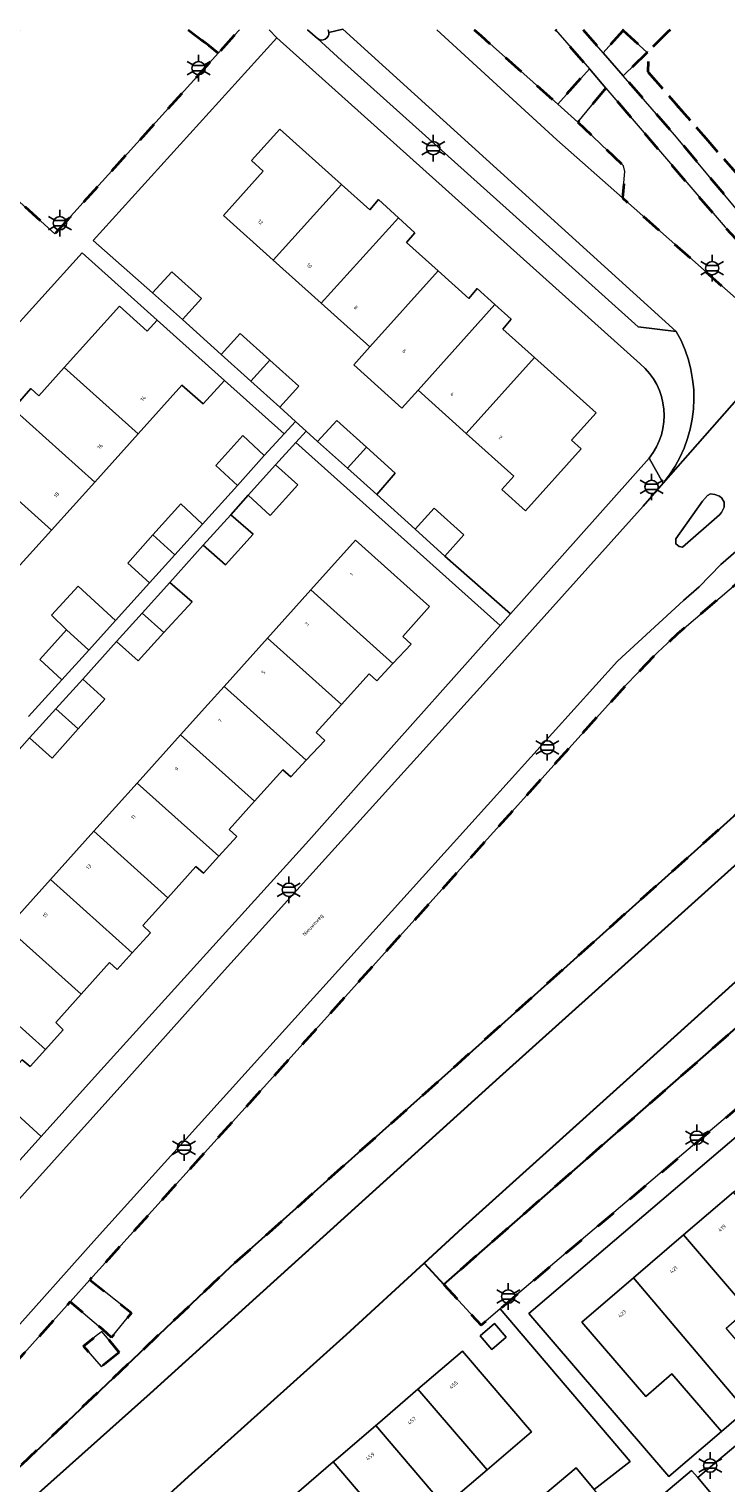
# Model space of a CAD drawing. Extents: x 105780 to 185197, y 477999 to 525027.
# Tile 431 of 562: x 108225 to 108292, y 479961 to 480100. Entities that reach past the tile are written whole.
import ezdxf
from ezdxf.enums import TextEntityAlignment as Align

# ---------------------------------------------------------------- set-up
doc = ezdxf.new("R2010")
doc.units = 0
doc.linetypes.add('XX-HIDDEN', pattern=[4, 2, -2])
for name, color, linetype, lineweight in [('B-GV-GR-MATERIAALGRENS-G', 252, 'XX-HIDDEN', 35), ('B-RO-IE-MEUBILAIR_WEGMEUBILAIR-S', 252, 'Continuous', 25), ('B-WE-GW-WATERGANG_SLOOT_INSTEEK-G', 252, 'Continuous', 30), ('B-XX-KG-KADASTRAAL_BEBOUWING-G', 252, 'Continuous', 20), ('B1-WE-OG-BEBOUWING-T18', 7, 'Continuous', 18), ('B1-WE-OG-TERREIN_ERF-GV', 252, 'Continuous', 18), ('B1-WE-OG-TOPOGRAFIE-T18', 10, 'Continuous', 18), ('B1-WE-VH-VERHARDING_ASFALT-GV', 252, 'Continuous', 18), ('B1-WE-VH-VERHARDING_BETON-GV', 252, 'Continuous', 18), ('B1-WE-VH-VERHARDING_BETONSTRAATSTEEN-GV', 252, 'Continuous', 18), ('B1-WE-VH-VERHARDING_GRASBETONSTEEN-GV', 70, 'Continuous', 18), ('B1-WE-VH-VERHARDING_STRAATBAKSTEEN-GV', 252, 'Continuous', 18), ('B1-WE-VH-VERHARDING_TEGEL-GV', 252, 'Continuous', 18)]:
    doc.layers.add(name, color=color, linetype=linetype, lineweight=lineweight)
doc.styles.add('NLCS-ISO', font='NLCS-ISO.ttf')
doc.styles.add('NLCS-ISO-M200-T18', font='NLCS-ISO.ttf', dxfattribs={"height": 0.36})

# ---------------------------------------------------------------- blocks, each defined once
blk = doc.blocks.new('B-SIE-WEG_LICHTMAST-SO')
at = {"ltscale": 0.1}
for p, q in [((-1.1, 0.63), (-2.19, 1.27)), ((0, 1.27), (0, 2.53)), ((1.1, 0.63), (2.19, 1.27)), ((-1.1, -0.63), (-2.19, -1.27)), ((0, -1.27), (0, -2.53)), ((1.1, -0.63), (2.19, -1.27))]:
    blk.add_line(p, q, dxfattribs=at)
at = {"flags": 128}
for points in [[(-1.16, 0.5), (1.16, 0.5)], [(-1.16, -0.5), (1.16, -0.5)]]:
    blk.add_lwpolyline(points, dxfattribs=at)
at = {"ltscale": 0.1}
blk.add_circle((0, 0), 1.27, dxfattribs=at)
at = {"style": 'NLCS-ISO'}
blk.add_attdef('TYPE', text='', height=1.8, dxfattribs=at).set_placement((0, 2.53), align=Align.BOTTOM_CENTER)

msp = doc.modelspace()

# ---------------------------------------------------------------- linework, layer by layer
at = {"layer": 'B-GV-GR-MATERIAALGRENS-G', "flags": 128}
for points in [[(108224.543, 480100.013), (108216.292, 480091.055), (108217.222, 480090.215), (108227.944, 480080.521), (108242.693, 480096.854), (108243.521, 480097.771)], [(108243.521, 480097.771), (108242.672, 480098.463), (108240.651, 480100.013)], [(108240.651, 480100.013), (108242.672, 480098.463), (108243.521, 480097.771), (108245.05, 480099.464), (108245.546, 480100.013)], [(108267.958, 480100.013), (108268.58, 480099.457), (108275.919, 480092.894), (108278.934, 480096.274), (108275.705, 480100.013)], [(108278.35, 480100.013), (108280.263, 480097.808), (108282.146, 480099.939), (108282.065, 480100.013)], [(108282.065, 480100.013), (108282.146, 480099.939), (108282.208, 480100.013)], [(108282.208, 480100.013), (108282.146, 480099.939), (108284.452, 480097.842), (108286.402, 480099.777), (108286.64, 480100.013)], [(108286.64, 480100.013), (108286.402, 480099.777), (108284.452, 480097.842), (108284.548, 480097.755), (108284.515, 480095.988), (108296.37, 480082.411), (108300.835, 480082.359), (108316.834, 480100.013)]]:
    msp.add_lwpolyline(points, dxfattribs=at)
for points in [[(108284.452, 480097.842), (108282.158, 480095.624), (108287.069, 480089.965), (108294.412, 480081.153), (108295.316, 480080.183), (108297.621, 480078.268), (108300.835, 480082.359), (108296.37, 480082.411), (108284.515, 480095.988), (108284.548, 480097.755)], [(108280.504, 480094.444), (108277.82, 480091.194), (108282.201, 480087.029), (108282.329, 480086.476), (108282.1, 480083.958), (108293.222, 480074.082), (108296.059, 480077.12), (108294.485, 480078.388), (108291.883, 480081.148)], [(108295.16, 480027.117), (108295.238, 480027.187), (108296.099, 480027.927), (108297.283, 480028.794), (108299.415, 480030.002), (108301.87, 480030.938), (108304.093, 480031.433), (108306.445, 480031.624), (108308.883, 480031.474), (108310.362, 480031.207), (108312.226, 480030.67), (108313.694, 480030.074), (108318.038, 480034.298), (108318.778, 480035.017), (108313.516, 480038.244), (108296.428, 480046.928), (108296.188, 480046.715), (108295.807, 480047.037), (108294.641, 480045.584), (108293.128, 480047.277), (108287.345, 480042.324), (108285.434, 480040.551), (108282.485, 480037.513), (108248.723, 480000), (108231.272, 479980.656), (108235.259, 479977.509), (108233.441, 479975.27), (108233.342, 479975.147), (108232.524, 479975.921), (108229.39, 479978.552), (108224.992, 479973.625), (108208.749, 479955.693), (108201.933, 479948.144), (108201.731, 479947.92), (108205.117, 479940.505), (108205.628, 479939.588), (108210.968, 479933.297), (108218.801, 479924.041), (108224.59, 479928.956), (108224.118, 479932.497), (108230.935, 479942.884), (108228.969, 479948.099), (108216.843, 479937.297), (108214.13, 479936.429), (108211.417, 479936.32), (108209.832, 479936.961), (108208.329, 479938.348), (108207.001, 479940.33), (108206.314, 479942.157), (108206.342, 479943.351), (108206.643, 479944.73), (108207.174, 479945.887), (108208.135, 479947.273), (108210.114, 479949.584), (108216.39, 479955.244), (108220.306, 479958.777), (108233.534, 479971.318), (108244.701, 479981.906), (108268.677, 480003.332), (108280.547, 480013.993)], [(108296.516, 480000), (108309.781, 480011.248), (108309.207, 480013.069), (108308.144, 480015.54), (108307.577, 480016.523), (108307.239, 480017.284), (108265.041, 479980.231), (108268.611, 479976.337), (108270.433, 479977.882)], [(108234.088, 479973.72), (108232.359, 479972.382), (108230.687, 479974.333), (108231.888, 479975.304), (108232.136, 479975.504), (108232.19, 479975.547), (108232.415, 479975.727), (108233.107, 479974.896)]]:
    msp.add_lwpolyline(points, close=True, dxfattribs=at)
at = {"layer": 'B-WE-GW-WATERGANG_SLOOT_INSTEEK-G', "flags": 128}
for points in [[(108382.319, 479954.697), (108343.045, 480000), (108327.641, 480017.773), (108319.493, 480026.672), (108313.694, 480030.074), (108308.839, 480030.073), (108304.678, 480029.21), (108300.109, 480026.764), (108282.956, 480011.326), (108270.371, 480000), (108247.149, 479978.967), (108237.043, 479969.814), (108209.454, 479945.21)], [(108209.454, 479945.21), (108237.043, 479969.814), (108247.149, 479978.967), (108270.371, 480000), (108282.956, 480011.326), (108300.109, 480026.764), (108299.432, 480027.463), (108298.778, 480027.956), (108297.962, 480027.693), (108296.8, 480026.773), (108296.199, 480026.448), (108295.83, 480026.433), (108295.238, 480027.187), (108295.16, 480027.117), (108280.547, 480013.993), (108268.677, 480003.332), (108244.701, 479981.906), (108233.534, 479971.318), (108220.306, 479958.777)], [(108228.55, 479950.827), (108240.681, 479961.874), (108255.753, 479975.444), (108263.178, 479982.263), (108266.828, 479985.615), (108282.805, 480000), (108300.037, 480015.577), (108305.796, 480020.472), (108307.49, 480021.912), (108308.774, 480022.73), (108309.985, 480023.074), (108311.119, 480022.623), (108312.171, 480022.003), (108324.168, 480008.762), (108326.535, 480006.082), (108331.908, 480000), (108348.355, 479981.381), (108353.93, 479975.07), (108375.684, 479949.736)]]:
    msp.add_lwpolyline(points, dxfattribs=at)
msp.add_lwpolyline([(108307.239, 480017.284), (108305.796, 480020.472), (108300.037, 480015.577), (108282.805, 480000), (108266.828, 479985.615), (108263.178, 479982.263), (108265.041, 479980.231)], close=True, dxfattribs=at)
at = {"layer": 'B-XX-KG-KADASTRAAL_BEBOUWING-G', "flags": 128}
for points in [[(108255.288, 480085.25), (108249.407, 480090.533), (108246.692, 480087.511), (108247.819, 480086.498), (108244.027, 480082.277), (108248.78, 480078.007)], [(108260.722, 480082.041), (108258.807, 480083.796), (108258.004, 480082.81), (108255.288, 480085.25), (108248.78, 480078.007), (108253.342, 480073.909)], [(108264.495, 480076.979), (108261.48, 480079.687), (108262.275, 480080.618), (108260.722, 480082.041), (108253.342, 480073.909), (108257.988, 480069.735)], [(108237.27, 480074.889), (108240.104, 480072.335), (108241.918, 480074.349), (108239.084, 480076.902)], [(108269.929, 480073.767), (108268.235, 480075.297), (108267.426, 480074.346), (108264.495, 480076.979), (108257.988, 480069.735), (108256.451, 480068.024), (108261.054, 480063.888), (108262.591, 480065.599)], [(108237.692, 480072.294), (108236.747, 480071.243), (108234.103, 480073.619), (108228.832, 480067.756), (108235.876, 480061.422), (108240.068, 480066.084), (108242.102, 480064.281), (108244.118, 480066.527)], [(108273.703, 480068.707), (108270.669, 480071.433), (108271.472, 480072.375), (108269.929, 480073.767), (108262.591, 480065.599), (108267.195, 480061.463)], [(108243.798, 480069.007), (108246.626, 480066.458), (108248.441, 480068.471), (108245.612, 480071.02)], [(108228.832, 480067.756), (108226.416, 480065.07), (108225.632, 480065.759), (108223.956, 480063.82), (108231.74, 480056.822), (108235.876, 480061.422)], [(108248.441, 480068.471), (108246.626, 480066.458), (108249.391, 480063.967), (108251.206, 480065.98)], [(108273.703, 480068.707), (108267.195, 480061.463), (108271.73, 480057.389), (108270.58, 480056.109), (108272.844, 480054.076), (108278.155, 480059.988), (108277.224, 480060.825), (108279.57, 480063.437)], [(108223.956, 480063.82), (108222.529, 480062.168), (108223.237, 480061.534), (108220.558, 480058.555), (108227.624, 480052.244), (108231.74, 480056.822)], [(108253.012, 480060.705), (108255.851, 480058.15), (108257.663, 480060.161), (108254.826, 480062.718)], [(108247.921, 480059.371), (108245.869, 480061.26), (108243.289, 480058.392), (108245.366, 480056.501)], [(108257.663, 480060.161), (108255.851, 480058.15), (108258.651, 480055.629), (108260.412, 480057.685)], [(108220.558, 480058.555), (108218.142, 480055.867), (108217.375, 480056.545), (108215.716, 480054.588), (108223.466, 480047.62), (108227.624, 480052.244)], [(108248.995, 480058.46), (108246.394, 480055.569), (108248.496, 480053.626), (108251.13, 480056.572)], [(108242.026, 480052.822), (108239.962, 480054.75), (108237.298, 480051.773), (108239.375, 480049.882)], [(108244.741, 480053.707), (108242.099, 480050.796), (108244.224, 480048.914), (108246.843, 480051.843)], [(108262.3, 480052.336), (108265.16, 480049.755), (108266.955, 480051.789), (108264.114, 480054.349)], [(108239.375, 480049.882), (108237.298, 480051.773), (108234.893, 480049.086), (108236.965, 480047.209)], [(108252.362, 480046.529), (108260.193, 480039.495), (108261.927, 480041.345), (108261.123, 480042.083), (108263.695, 480044.946), (108256.637, 480051.288)], [(108229.044, 480042.703), (108231.171, 480040.784), (108233.728, 480043.613), (108230.167, 480046.884), (108227.63, 480044.122)], [(108238.906, 480047.253), (108236.264, 480044.315), (108238.336, 480042.456), (108241.025, 480045.405)], [(108252.362, 480046.529), (108248.221, 480041.92), (108255.28, 480035.579), (108257.921, 480038.519), (108258.647, 480037.845), (108260.193, 480039.495)], [(108238.336, 480042.456), (108236.264, 480044.315), (108233.832, 480041.611), (108235.881, 480039.765)], [(108231.171, 480040.784), (108229.044, 480042.703), (108226.521, 480039.879), (108228.614, 480037.956)], [(108248.221, 480041.92), (108244.08, 480037.311), (108251.924, 480030.263), (108253.685, 480032.14), (108252.883, 480032.911), (108255.28, 480035.579)], [(108230.608, 480038.007), (108228.036, 480035.162), (108230.163, 480033.253), (108232.711, 480036.113)], [(108244.08, 480037.311), (108242.543, 480035.6), (108239.939, 480032.701), (108246.998, 480026.36), (108249.68, 480029.346), (108250.45, 480028.692), (108251.924, 480030.263)], [(108230.163, 480033.253), (108228.036, 480035.162), (108225.535, 480032.395), (108227.68, 480030.466)], [(108239.939, 480032.701), (108235.798, 480028.092), (108243.578, 480021.103), (108245.293, 480023.003), (108244.569, 480023.657), (108246.998, 480026.36)], [(108235.798, 480028.092), (108231.657, 480023.482), (108238.716, 480017.141), (108241.394, 480020.123), (108242.112, 480019.479), (108243.578, 480021.103)], [(108231.657, 480023.482), (108227.516, 480018.873), (108235.312, 480011.87), (108237.05, 480013.794), (108236.347, 480014.504), (108238.716, 480017.141)], [(108227.516, 480018.873), (108223.375, 480014.263), (108230.434, 480007.922), (108233.148, 480010.944), (108233.899, 480010.305), (108235.312, 480011.87)], [(108223.375, 480014.263), (108221.178, 480016.237), (108217.037, 480011.628), (108219.234, 480009.654), (108227.031, 480002.649), (108228.72, 480004.52), (108228.016, 480005.231), (108230.434, 480007.922)], [(108219.234, 480009.654), (108214.959, 480004.895), (108220.408, 480000), (108222.018, 479998.554), (108223.317, 480000), (108224.818, 480001.67), (108225.569, 480001.031), (108227.031, 480002.649)], [(108292.679, 479989.038), (108287.911, 479984.945), (108294.031, 479977.816), (108296.353, 479979.81), (108301.021, 479974.372), (108303.466, 479976.471)], [(108294.031, 479977.816), (108287.911, 479984.945), (108283.144, 479980.853), (108293.867, 479968.201), (108296.662, 479970.601), (108291.98, 479976.056)], [(108283.144, 479980.853), (108278.225, 479976.63), (108284.315, 479969.535), (108286.817, 479971.683), (108291.529, 479966.194), (108293.867, 479968.201)], [(108268.524, 479975.316), (108269.632, 479974.026), (108270.998, 479975.199), (108269.89, 479976.489)], [(108262.576, 479970.211), (108269.185, 479962.535), (108273.412, 479966.163), (108266.816, 479973.85)], [(108262.576, 479970.211), (108258.712, 479966.896), (108258.554, 479966.761), (108265.128, 479959.054), (108269.185, 479962.535)], [(108258.554, 479966.761), (108254.737, 479963.485), (108254.5, 479963.282), (108261.061, 479955.564), (108265.128, 479959.054)], [(108254.5, 479963.282), (108250.761, 479960.073), (108250.393, 479959.758), (108257.007, 479952.086), (108257.358, 479952.387), (108261.061, 479955.564)], [(108290.845, 479959.929), (108289.268, 479961.788), (108288.686, 479962.474), (108284.209, 479958.677), (108284.593, 479958.224), (108286.384, 479956.112)]]:
    msp.add_lwpolyline(points, close=True, dxfattribs=at)
at = {"layer": 'B1-WE-OG-TERREIN_ERF-GV', "flags": 128}
for points in [[(108249.129, 480099.248), (108231.609, 480079.875), (108237.27, 480074.889), (108239.084, 480076.902), (108241.918, 480074.349), (108240.104, 480072.335), (108243.798, 480069.007), (108245.612, 480071.02), (108248.441, 480068.471), (108251.206, 480065.98), (108249.391, 480063.967), (108250.887, 480062.619), (108251.909, 480061.699), (108253.012, 480060.705), (108254.826, 480062.718), (108257.663, 480060.161), (108260.412, 480057.685), (108258.651, 480055.629), (108262.3, 480052.336), (108264.114, 480054.349), (108266.955, 480051.789), (108265.16, 480049.755), (108271.408, 480044.245), (108284.634, 480059.106)], [(108283.78, 480068.124), (108249.129, 480099.248)], [(108223.956, 480063.82), (108225.632, 480065.759), (108226.416, 480065.07), (108228.832, 480067.756), (108234.103, 480073.619), (108236.747, 480071.243), (108237.692, 480072.294), (108230.55, 480078.704), (108207.409, 480053.116)], [(108225.427, 480034.435), (108228.614, 480037.956), (108226.521, 480039.879), (108229.044, 480042.703), (108227.63, 480044.122), (108230.167, 480046.884), (108233.728, 480043.613), (108236.965, 480047.209), (108234.893, 480049.086), (108237.298, 480051.773), (108239.962, 480054.75), (108242.026, 480052.822), (108245.366, 480056.501), (108243.289, 480058.392), (108245.869, 480061.26), (108247.921, 480059.371), (108249.807, 480061.422), (108244.118, 480066.527), (108242.102, 480064.281), (108240.068, 480066.084), (108235.876, 480061.422), (108231.74, 480056.822), (108227.624, 480052.244), (108223.466, 480047.62)], [(108222.018, 479998.554), (108226.626, 479994.346), (108231.724, 480000), (108252.156, 480022.617), (108257.669, 480028.812), (108270.424, 480043.143), (108250.929, 480060.609), (108248.995, 480058.46), (108251.13, 480056.572), (108248.496, 480053.626), (108246.394, 480055.569), (108244.741, 480053.707), (108246.843, 480051.843), (108244.224, 480048.914), (108242.099, 480050.796), (108238.906, 480047.253), (108241.025, 480045.405), (108238.336, 480042.456), (108235.881, 480039.765), (108233.832, 480041.611), (108230.608, 480038.007), (108232.711, 480036.113), (108230.163, 480033.253), (108227.68, 480030.466), (108225.535, 480032.395), (108222.344, 480028.845)], [(108223.375, 480014.263), (108227.516, 480018.873), (108231.657, 480023.482), (108235.798, 480028.092), (108239.939, 480032.701), (108242.543, 480035.6), (108244.08, 480037.311), (108248.221, 480041.92), (108252.362, 480046.529), (108256.637, 480051.288), (108263.695, 480044.946), (108261.123, 480042.083), (108261.927, 480041.345), (108260.193, 480039.495), (108258.647, 480037.845), (108257.921, 480038.519), (108255.28, 480035.579), (108252.883, 480032.911), (108253.685, 480032.14), (108251.924, 480030.263), (108250.45, 480028.692), (108249.68, 480029.346), (108246.998, 480026.36), (108244.569, 480023.657), (108245.293, 480023.003), (108243.578, 480021.103), (108242.112, 480019.479), (108241.394, 480020.123), (108238.716, 480017.141), (108236.347, 480014.504), (108237.05, 480013.794), (108235.312, 480011.87), (108233.899, 480010.305), (108233.148, 480010.944), (108230.434, 480007.922), (108228.016, 480005.231), (108228.72, 480004.52), (108227.031, 480002.649), (108225.569, 480001.031), (108224.818, 480001.67)], [(108243.391, 479933.871), (108277.663, 479962.723), (108279.379, 479960.635), (108282.832, 479963.322), (108270.433, 479977.882), (108268.611, 479976.337), (108265.041, 479980.231), (108263.178, 479982.263), (108255.753, 479975.444), (108240.681, 479961.874), (108228.55, 479950.827)], [(108250.761, 479960.073), (108254.5, 479963.282), (108254.737, 479963.485), (108258.554, 479966.761), (108258.712, 479966.896), (108262.576, 479970.211), (108266.816, 479973.85), (108273.412, 479966.163), (108269.185, 479962.535), (108265.128, 479959.054)]]:
    msp.add_lwpolyline(points, dxfattribs=at)
for points in [[(108271.472, 480072.375), (108270.669, 480071.433), (108273.703, 480068.707), (108279.57, 480063.437), (108277.224, 480060.825), (108278.155, 480059.988), (108272.844, 480054.076), (108270.58, 480056.109), (108271.73, 480057.389), (108267.195, 480061.463), (108262.591, 480065.599), (108261.054, 480063.888), (108256.451, 480068.024), (108257.988, 480069.735), (108253.342, 480073.909), (108248.78, 480078.007), (108244.027, 480082.277), (108247.819, 480086.498), (108246.692, 480087.511), (108249.407, 480090.533), (108255.288, 480085.25), (108258.004, 480082.81), (108258.807, 480083.796), (108260.722, 480082.041), (108262.275, 480080.618), (108261.48, 480079.687), (108264.495, 480076.979), (108267.426, 480074.346), (108268.235, 480075.297), (108269.929, 480073.767)], [(108306.289, 480005.681), (108299.623, 480000), (108273.145, 479977.435), (108286.505, 479961.88), (108291.529, 479966.194), (108286.817, 479971.683), (108284.315, 479969.535), (108278.225, 479976.63), (108283.144, 479980.853), (108287.911, 479984.945), (108292.679, 479989.038), (108297.446, 479993.13), (108302.214, 479997.223), (108305.449, 480000), (108307.133, 480001.446), (108308.374, 480000), (108313.203, 479994.376), (108311.111, 479992.58), (108314.93, 479988.132), (108316.708, 479990.167), (108317.379, 479989.66), (108316.462, 479990.59), (108317.935, 479991.909)], [(108268.524, 479975.316), (108269.89, 479976.489), (108270.998, 479975.199), (108269.632, 479974.026)]]:
    msp.add_lwpolyline(points, close=True, dxfattribs=at)
at = {"layer": 'B1-WE-OG-TERREIN_ERF-GV'}
msp.add_lwpolyline([(108284.634, 480059.106, 0.4074082), (108283.78, 480068.124)], format="xyb", dxfattribs=at)
at = {"layer": 'B1-WE-VH-VERHARDING_ASFALT-GV', "flags": 128}
for points in [[(108252.987, 480099.167), (108255.286, 480097.077), (108271.312, 480082.683), (108283.59, 480071.655), (108287.226, 480071.212), (108255.427, 480100.073), (108254.091, 480099.762)], [(108254.022, 480100.013), (108254.091, 480099.762), (108255.427, 480100.073), (108287.226, 480071.212)], [(108285.979, 480056.723), (108300.468, 480073.192), (108298.942, 480072.37), (108297.462, 480072.164), (108296.072, 480072.208), (108295.028, 480072.554), (108294.235, 480073.163), (108293.222, 480074.082), (108282.1, 480083.958), (108275.825, 480089.485), (108264.378, 480100.013)], [(108209.618, 479959.847), (108212.646, 479963.123), (108214.631, 479965.288), (108231.904, 479984.635), (108245.779, 480000), (108260.939, 480016.803), (108281.621, 480039.728), (108287.911, 480045.529), (108289.396, 480046.831), (108291.487, 480048.958), (108293.392, 480050.618), (108297.239, 480054.649), (108304.004, 480062.457), (108306.08, 480064.695), (108307.945, 480066.706), (108300.468, 480073.192), (108285.979, 480056.723), (108284.056, 480054.514), (108272.382, 480041.522), (108244.137, 480010.225), (108234.993, 480000), (108205.45, 479967.169), (108199.802, 479960.879)]]:
    msp.add_lwpolyline(points, dxfattribs=at)
at = {"layer": 'B1-WE-VH-VERHARDING_ASFALT-GV'}
for points in [[(108254.091, 480099.762, -0.6457309), (108252.987, 480099.167)], [(108287.226, 480071.212, -0.3120292), (108285.979, 480056.723)]]:
    msp.add_lwpolyline(points, format="xyb", dxfattribs=at)
at = {"layer": 'B1-WE-VH-VERHARDING_ASFALT-GV', "flags": 128}
msp.add_lwpolyline([(108291.796, 480054.43), (108291.549, 480053.925), (108291.359, 480053.7), (108287.82, 480050.596), (108287.492, 480050.665), (108287.18, 480050.929), (108287.171, 480051.411), (108289.719, 480054.994), (108290.204, 480055.535), (108290.482, 480055.688), (108290.906, 480055.627), (108291.338, 480055.47), (108291.563, 480055.28), (108291.788, 480054.912)], close=True, dxfattribs=at)
at = {"layer": 'B1-WE-VH-VERHARDING_BETON-GV', "flags": 128}
msp.add_lwpolyline([(108232.136, 479975.504), (108231.888, 479975.304), (108230.687, 479974.333), (108232.359, 479972.382), (108234.088, 479973.72), (108233.107, 479974.896), (108232.415, 479975.727), (108232.19, 479975.547)], close=True, dxfattribs=at)
at = {"layer": 'B1-WE-VH-VERHARDING_BETONSTRAATSTEEN-GV', "flags": 128}
for points in [[(108252.048, 480100.013), (108252.987, 480099.167)], [(108254.091, 480099.762), (108254.022, 480100.013)], [(108264.378, 480100.013), (108275.825, 480089.485), (108282.1, 480083.958), (108282.329, 480086.476), (108282.201, 480087.029), (108277.82, 480091.194), (108275.919, 480092.894), (108268.58, 480099.457)], [(108268.58, 480099.457), (108267.958, 480100.013)], [(108316.374, 479984.597), (108289.268, 479961.788), (108290.845, 479959.929)]]:
    msp.add_lwpolyline(points, dxfattribs=at)
at = {"layer": 'B1-WE-VH-VERHARDING_BETONSTRAATSTEEN-GV'}
msp.add_lwpolyline([(108252.987, 480099.167, 0.6457309), (108254.091, 480099.762)], format="xyb", dxfattribs=at)
at = {"layer": 'B1-WE-VH-VERHARDING_BETONSTRAATSTEEN-GV', "flags": 128}
msp.add_lwpolyline([(108291.796, 480054.43), (108291.788, 480054.912), (108291.563, 480055.28), (108291.338, 480055.47), (108290.906, 480055.627), (108290.482, 480055.688), (108290.204, 480055.535), (108289.719, 480054.994), (108287.171, 480051.411), (108287.18, 480050.929), (108287.492, 480050.665), (108287.82, 480050.596), (108291.359, 480053.7), (108291.549, 480053.925)], close=True, dxfattribs=at)
at = {"layer": 'B1-WE-VH-VERHARDING_GRASBETONSTEEN-GV', "flags": 128}
msp.add_lwpolyline([(108231.272, 479980.656), (108229.39, 479978.552), (108232.524, 479975.921), (108233.342, 479975.147), (108233.441, 479975.27), (108235.259, 479977.509)], close=True, dxfattribs=at)
at = {"layer": 'B1-WE-VH-VERHARDING_STRAATBAKSTEEN-GV', "flags": 128}
for points in [[(108284.452, 480097.842), (108282.146, 480099.939), (108280.263, 480097.808), (108282.158, 480095.624)], [(108280.504, 480094.444), (108278.934, 480096.274), (108275.919, 480092.894), (108277.82, 480091.194)]]:
    msp.add_lwpolyline(points, close=True, dxfattribs=at)
at = {"layer": 'B1-WE-VH-VERHARDING_TEGEL-GV', "flags": 128}
for points in [[(108207.409, 480053.116), (108230.55, 480078.704), (108237.692, 480072.294), (108244.118, 480066.527), (108249.807, 480061.422), (108250.887, 480062.619), (108249.391, 480063.967), (108246.626, 480066.458), (108243.798, 480069.007), (108240.104, 480072.335), (108237.27, 480074.889), (108231.609, 480079.875), (108249.129, 480099.248), (108248.399, 480100.013)], [(108245.546, 480100.013), (108245.05, 480099.464), (108243.521, 480097.771), (108242.693, 480096.854), (108227.944, 480080.521), (108217.222, 480090.215)], [(108248.399, 480100.013), (108249.129, 480099.248), (108283.78, 480068.124)], [(108255.286, 480097.077), (108252.987, 480099.167), (108252.048, 480100.013)], [(108275.705, 480100.013), (108278.934, 480096.274), (108280.504, 480094.444), (108291.883, 480081.148), (108294.485, 480078.388), (108296.059, 480077.12), (108293.222, 480074.082), (108294.235, 480073.163), (108295.028, 480072.554), (108295.186, 480073.163), (108297.528, 480075.94), (108297.621, 480078.268), (108295.316, 480080.183), (108294.412, 480081.153), (108287.069, 480089.965), (108282.158, 480095.624), (108280.263, 480097.808), (108278.35, 480100.013)], [(108287.226, 480071.212), (108283.59, 480071.655), (108271.312, 480082.683), (108255.286, 480097.077)], [(108222.344, 480028.845), (108225.535, 480032.395), (108228.036, 480035.162), (108230.608, 480038.007), (108233.832, 480041.611), (108236.264, 480044.315), (108238.906, 480047.253), (108242.099, 480050.796), (108244.741, 480053.707), (108246.394, 480055.569), (108248.995, 480058.46), (108250.929, 480060.609), (108251.909, 480061.699), (108250.887, 480062.619), (108249.807, 480061.422), (108247.921, 480059.371), (108245.366, 480056.501), (108242.026, 480052.822), (108239.375, 480049.882), (108236.965, 480047.209), (108233.728, 480043.613), (108231.171, 480040.784), (108228.614, 480037.956), (108225.427, 480034.435)], [(108284.634, 480059.106), (108285.979, 480056.723)], [(108224.992, 479973.625), (108229.39, 479978.552), (108231.272, 479980.656), (108248.723, 480000), (108282.485, 480037.513), (108285.434, 480040.551), (108287.345, 480042.324), (108293.128, 480047.277), (108294.641, 480045.584), (108295.807, 480047.037), (108296.188, 480046.715), (108296.428, 480046.928), (108298.111, 480048.894), (108300.562, 480051.757), (108297.239, 480054.649), (108293.392, 480050.618), (108291.487, 480048.958), (108289.396, 480046.831), (108287.911, 480045.529), (108281.621, 480039.728), (108260.939, 480016.803), (108245.779, 480000), (108231.904, 479984.635), (108214.631, 479965.288)], [(108375.863, 479944.983), (108346.943, 479978.618), (108345.045, 479978.732), (108341.082, 479979.147), (108325.877, 479997.052), (108324.195, 479995.573), (108323.819, 479995.243), (108319.647, 480000), (108309.781, 480011.248), (108296.516, 480000), (108270.433, 479977.882), (108282.832, 479963.322), (108279.379, 479960.635)], [(108284.209, 479958.677), (108288.686, 479962.474), (108289.268, 479961.788), (108316.374, 479984.597), (108317.824, 479985.928), (108320.087, 479990.374), (108324.656, 479994.248), (108325.649, 479995.187), (108340.146, 479977.843), (108343.02, 479977.617), (108346.52, 479977.342), (108362.373, 479958.817)]]:
    msp.add_lwpolyline(points, dxfattribs=at)
at = {"layer": 'B1-WE-VH-VERHARDING_TEGEL-GV'}
for points in [[(108285.979, 480056.723, 0.3120292), (108287.226, 480071.212)], [(108283.78, 480068.124, -0.4074082), (108284.634, 480059.106)]]:
    msp.add_lwpolyline(points, format="xyb", dxfattribs=at)
at = {"layer": 'B1-WE-VH-VERHARDING_TEGEL-GV', "flags": 128}
for points in [[(108258.651, 480055.629), (108255.851, 480058.15), (108253.012, 480060.705), (108251.909, 480061.699), (108250.929, 480060.609), (108270.424, 480043.143), (108271.408, 480044.245), (108265.16, 480049.755), (108262.3, 480052.336)], [(108285.979, 480056.723), (108284.634, 480059.106), (108271.408, 480044.245), (108270.424, 480043.143), (108257.669, 480028.812), (108252.156, 480022.617), (108231.724, 480000), (108226.626, 479994.346), (108224.585, 479992.083), (108215.993, 479982.545), (108207.256, 479972.846), (108196.295, 479960.559), (108195.377, 479959.611), (108193.933, 479956.304), (108196.294, 479954.218), (108199.713, 479957.681), (108200.008, 479958.011), (108199.802, 479960.879), (108205.45, 479967.169), (108234.993, 480000), (108244.137, 480010.225), (108272.382, 480041.522), (108284.056, 480054.514)], [(108214.959, 480004.895), (108210.361, 480009.274), (108209.361, 480010.16), (108207.25, 480012.06), (108205.365, 480009.966), (108207.379, 480008.06), (108213.087, 480002.813), (108216.208, 480000), (108220.17, 479996.429), (108224.585, 479992.083), (108226.626, 479994.346), (108222.018, 479998.554), (108220.408, 480000)], [(108306.189, 479978.809), (108303.466, 479976.471), (108301.021, 479974.372), (108296.662, 479970.601), (108293.867, 479968.201), (108291.529, 479966.194), (108286.505, 479961.88), (108273.145, 479977.435), (108299.623, 480000), (108306.289, 480005.681), (108309.925, 480008.779), (108317.545, 480000), (108322.442, 479994.359), (108319.623, 479992.074), (108317.379, 479989.66), (108317.922, 479988.906), (108315.819, 479987.097), (108315.847, 479987.064), (108313.019, 479984.636), (108310.49, 479982.466)], [(108264.06, 479944.943), (108271.285, 479951.124), (108272.985, 479952.531), (108276.142, 479955.143), (108280.756, 479958.96), (108279.379, 479960.635), (108277.663, 479962.723), (108243.391, 479933.871), (108247.715, 479928.568), (108248.864, 479929.505), (108251.538, 479931.686), (108253.553, 479936.045), (108260.298, 479941.752), (108263.203, 479944.21)]]:
    msp.add_lwpolyline(points, close=True, dxfattribs=at)

# ---------------------------------------------------------------- block references
at = {"layer": 'B-RO-IE-MEUBILAIR_WEGMEUBILAIR-S', "xscale": 0.5, "yscale": 0.5, "zscale": 0.5}
for p in [(108241.653, 480096.342), (108264.044, 480088.702), (108228.417, 480081.537), (108290.65, 480077.249), (108284.873, 480056.361), (108274.915, 480031.496), (108250.259, 480017.902), (108289.192, 479994.236), (108240.264, 479993.276), (108271.195, 479979.065), (108290.461, 479962.929)]:
    msp.add_blockref('B-SIE-WEG_LICHTMAST-SO', p, dxfattribs=at)

# ---------------------------------------------------------------- texts
at = {"layer": 'B1-WE-OG-BEBOUWING-T18', "style": 'NLCS-ISO-M200-T18'}
for s, rotation, p in [('12', 318.1, (108247.563, 480081.655)), ('10', 318.1, (108252.211, 480077.478)), ('8', 318.1, (108256.648, 480073.492)), ('6', 318.1, (108261.279, 480069.332)), ('14', 48, (108236.366, 480064.809)), ('4', 318.1, (108265.855, 480065.22)), ('2', 318.1, (108270.459, 480061.084)), ('16', 48, (108232.253, 480060.234)), ('18', 48, (108228.093, 480055.607)), ('1', 48.1, (108256.248, 480048.012)), ('3', 48.1, (108251.981, 480043.263)), ('5', 48.1, (108247.84, 480038.654)), ('7', 48.1, (108243.699, 480034.044)), ('9', 48.1, (108239.558, 480029.435)), ('11', 48.1, (108235.432, 480024.841)), ('13', 48.1, (108231.165, 480020.092)), ('15', 48.1, (108227.024, 480015.482)), ('419', 40.6, (108291.595, 479985.603)), ('421', 40.6, (108286.971, 479981.634)), ('423', 40.6, (108282.061, 479977.418)), ('455', 40.6, (108265.975, 479970.625)), ('457', 40.6, (108262, 479967.213)), ('459', 40.6, (108258.024, 479963.802))]:
    msp.add_text(s, height=0.36, rotation=rotation, dxfattribs=at).set_placement(p, align=Align.MIDDLE)
at = {"layer": 'B1-WE-OG-TOPOGRAFIE-T18', "style": 'NLCS-ISO-M200-T18'}
msp.add_text('Nieuweweg', height=0.36, rotation=48, dxfattribs=at).set_placement((108252.591, 480014.513), align=Align.MIDDLE)

doc.saveas('drawing.dxf')
